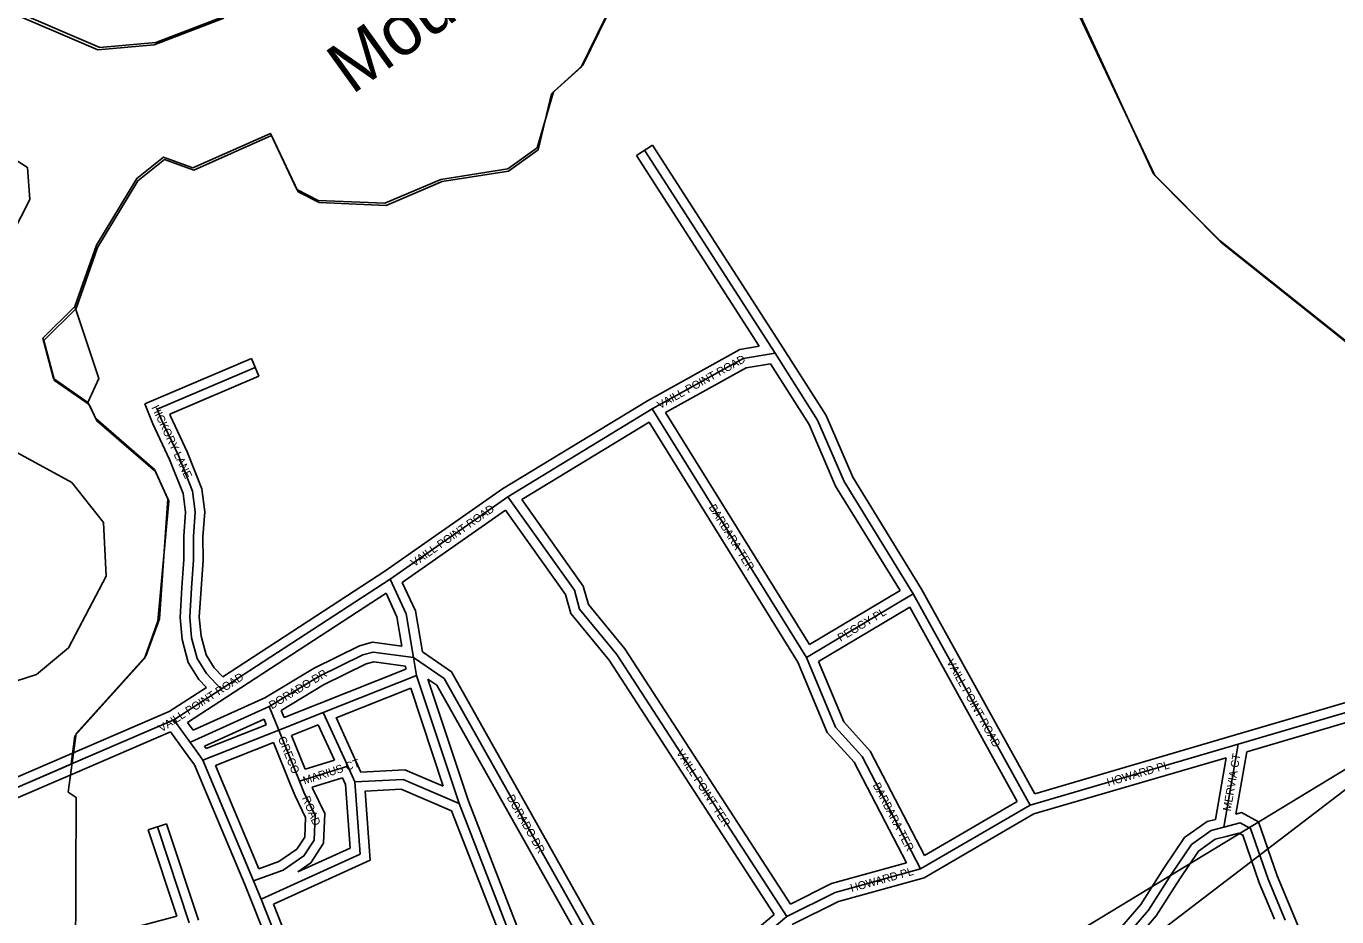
# Model space of a CAD drawing. Extents: x 418523 to 616617, y 1878279 to 2196743.
# Drawn here: x 555777 to 559871, y 1994795 to 1997576 of the extents above; entities that cross this region are included whole.
import ezdxf

# ---------------------------------------------------------------- set-up
doc = ezdxf.new("R2010")
doc.units = 0
for name, color, linetype in [('Level 1', 7, 'Continuous'), ('Level 31', 7, 'Continuous'), ('Level 32', 7, 'Continuous'), ('Level 34', 7, 'Continuous'), ('Level 41', 7, 'Continuous'), ('Level 5', 7, 'Continuous'), ('Level 8', 7, 'Continuous')]:
    doc.layers.add(name, color=color, linetype=linetype)

msp = doc.modelspace()

# ---------------------------------------------------------------- linework, layer by layer
at = {"layer": 'Level 1'}
for p, q in [((560305.329, 1995502.647), (551865.536, 1989061.971)), ((555819.668, 1992781.506), (560305.329, 1995502.647))]:
    msp.add_line(p, q, dxfattribs=at)
at = {"layer": 'Level 31'}
for p, q in [((558116.858, 1996554.434), (557708.853, 1997188.656)), ((556186.777, 1996380.361), (556492.507, 1996510.446)), ((557281.974, 1996106.467), (557732.69, 1996380.544)), ((558214.214, 1995603.936), (557732.69, 1996380.544)), ((556914.379, 1995849.263), (557281.974, 1996106.467)), ((556386.718, 1995505.583), (556914.379, 1995849.263)), ((558214.214, 1995603.936), (558548.349, 1995803.056)), ((558913.19, 1995143.505), (558548.349, 1995803.056)), ((556996.969, 1995548.658), (556987.605, 1995604.323)), ((556704.907, 1995432.715), (556996.969, 1995548.658)), ((557129.397, 1995148.277), (556996.969, 1995548.658)), ((556238.044, 1995409.255), (556386.718, 1995505.583)), ((556292.82, 1995341.489), (556536.568, 1995451.718)), ((556536.568, 1995451.718), (556566.494, 1995377.815)), ((556566.494, 1995377.815), (556704.907, 1995432.715)), ((556781.514, 1995265.225), (556704.907, 1995432.715)), ((555917.059, 1995270.85), (556238.044, 1995409.255)), ((556306.919, 1995314.516), (556238.044, 1995409.255)), ((556329.351, 1995283.907), (556566.494, 1995377.815)), ((556566.494, 1995377.815), (556631.072, 1995218.356)), ((556329.351, 1995283.907), (556306.919, 1995314.516)), ((558913.19, 1995143.505), (559563.47, 1995333.797)), ((559518.709, 1995074.627), (559563.47, 1995333.797)), ((555703.702, 1995178.701), (555917.059, 1995270.85)), ((556487.839, 1994906.727), (556329.351, 1995283.907)), ((556631.072, 1995218.356), (556781.514, 1995265.225)), ((556804.213, 1995215.706), (556781.514, 1995265.225)), ((557402.456, 1994447.136), (557129.397, 1995148.277)), ((558570.804, 1994944.401), (558913.19, 1995143.505)), ((556286.426, 1994775.268), (556187.032, 1995075.919)), ((556511.47, 1994849.932), (556487.839, 1994906.727)), ((556639.974, 1994524.11), (556511.47, 1994849.932)), ((557944.891, 1994620.963), (558153.707, 1994795.324))]:
    msp.add_line(p, q, dxfattribs=at)
for points in [[(558116.858, 1996554.434), (558016.607, 1996537.974), (557732.69, 1996380.544)], [(558548.349, 1995803.056), (558332.377, 1996153.835), (558249.487, 1996345.704), (558116.858, 1996554.434)], [(556386.718, 1995505.583), (556340.55, 1995554.076), (556311.503, 1995601.066), (556293.919, 1995665.481), (556288.069, 1995730.228), (556293.709, 1995821.128), (556299.655, 1995909.116), (556299.538, 1995982.576), (556305.454, 1996058.928), (556296.75, 1996123.683), (556252.974, 1996235.081), (556200.32, 1996346.505), (556186.777, 1996380.361)], [(558153.707, 1994795.324), (557622.5, 1995613.885), (557506.182, 1995755.661), (557489.532, 1995814.255), (557281.974, 1996106.467)], [(556987.605, 1995604.323), (556964.189, 1995740.758), (556914.379, 1995849.263)], [(556536.568, 1995451.718), (556691.575, 1995545.121), (556828.753, 1995612.753), (556861.122, 1995621.394), (556987.605, 1995604.323)], [(556987.605, 1995604.323), (557083.198, 1995538.606), (557580.287, 1994654.67)], [(558570.804, 1994944.401), (558388.441, 1995295.09), (558305.283, 1995386.953), (558214.214, 1995603.936)], [(559563.47, 1995333.797), (560406.702, 1995581.42), (560652.247, 1995618.599)], [(557129.397, 1995148.277), (556954.549, 1995223.662), (556804.213, 1995215.706)], [(556631.072, 1995218.356), (556644.615, 1995184.136), (556679.934, 1995110.581), (556676.873, 1995034.222), (556644.709, 1994984.488), (556580.531, 1994940.296), (556487.839, 1994906.727)], [(556511.47, 1994849.932), (556820.411, 1994990.558), (556804.213, 1995215.706)], [(558630.101, 1994225.293), (558600.92, 1994342.832), (558601.154, 1994430.836), (558627.314, 1994489.68), (558726.691, 1994533.781), (558878.989, 1994562.834), (559039.943, 1994627.501), (559192.063, 1994709.65), (559282.722, 1994815.235), (559355.961, 1994929.594), (559417.406, 1995020.709), (559478.726, 1995064.55), (559518.709, 1995074.627)], [(559518.709, 1995074.627), (559569.484, 1995087.949), (559601.784, 1995070.408), (559657.181, 1994911.708), (559710.122, 1994783.925)], [(558153.707, 1994795.324), (558303.907, 1994870.2), (558570.804, 1994944.401)]]:
    msp.add_lwpolyline(points, dxfattribs=at)
at = {"layer": 'Level 32'}
for p, q in [((557683.622, 1997172.424), (557734.084, 1997204.886)), ((558142.089, 1996570.665), (557734.084, 1997204.886)), ((558066.904, 1996576.634), (557683.622, 1997172.424)), ((556148.019, 1996396.473), (556480.761, 1996538.051)), ((556480.761, 1996538.051), (556504.254, 1996482.84)), ((556225.535, 1996364.247), (556504.254, 1996482.84)), ((557265.564, 1996131.599), (557717.617, 1996406.489)), ((558224.178, 1995644.797), (557774.787, 1996369.581)), ((557325.09, 1996097.572), (557722.866, 1996339.457)), ((558187.469, 1995590.14), (557722.866, 1996339.456)), ((556897.589, 1995874.128), (557265.564, 1996131.599)), ((556952.088, 1995839.031), (557274.766, 1996064.807)), ((556391.246, 1995544.335), (556897.589, 1995874.128)), ((556403.092, 1995480.445), (556901.62, 1995805.148)), ((558224.178, 1995644.797), (558506.846, 1995813.246)), ((558927.816, 1995179.043), (558574.264, 1995818.19)), ((558251.965, 1995591.509), (558537.094, 1995761.425)), ((558872.725, 1995154.676), (558537.095, 1995761.424)), ((556693.838, 1995460.599), (556963.362, 1995567.594)), ((556963.362, 1995567.594), (556961.688, 1995577.547)), ((556223.849, 1995435.804), (556340.05, 1995511.092)), ((556745.323, 1995416.479), (556978.475, 1995509.036)), ((557079.939, 1995202.271), (556978.475, 1995509.036)), ((557157.636, 1995158.437), (557032.381, 1995537.136)), ((556280.925, 1995401.291), (556403.031, 1995480.406)), ((556298.574, 1995377.015), (556522.589, 1995478.321)), ((555905.181, 1995298.397), (556223.849, 1995435.804)), ((556573.989, 1995439.239), (556583.122, 1995416.683)), ((556583.122, 1995416.683), (556693.846, 1995460.601)), ((556298.574, 1995377.015), (556280.925, 1995401.291)), ((556334.622, 1995327.467), (556520.481, 1995411.517)), ((556339.852, 1995320.332), (556527.34, 1995394.576)), ((556520.481, 1995411.517), (556527.34, 1995394.576)), ((556605.644, 1995361.068), (556689.479, 1995394.321)), ((556740.059, 1995283.732), (556689.479, 1995394.32)), ((556822.959, 1995246.739), (556745.323, 1995416.48)), ((555928.939, 1995243.301), (556227.889, 1995372.205)), ((556282.653, 1995296.875), (556227.889, 1995372.204)), ((556605.644, 1995361.067), (556648.514, 1995255.211)), ((558927.816, 1995179.043), (559555.044, 1995362.591)), ((556334.622, 1995327.467), (556339.852, 1995320.332)), ((556368.876, 1995267.291), (556549.862, 1995338.96)), ((556549.863, 1995338.96), (556603.266, 1995207.095)), ((559556.212, 1995115.482), (559589.854, 1995310.276)), ((555691.808, 1995206.241), (555905.164, 1995298.391)), ((556303.064, 1995269.025), (556282.72, 1995296.781)), ((556460.14, 1994895.203), (556303.064, 1995269.025)), ((556504.447, 1994944.649), (556368.876, 1995267.291)), ((556648.514, 1995255.211), (556740.059, 1995283.732)), ((558925.119, 1995115.735), (559525.72, 1995291.49)), ((559492.467, 1995098.951), (559525.72, 1995291.49)), ((555715.598, 1995151.158), (555928.955, 1995243.307)), ((556670.868, 1995199.331), (556765.241, 1995228.731)), ((556774.679, 1995208.138), (556765.241, 1995228.731)), ((557414.431, 1994499.061), (557157.636, 1995158.436)), ((558582.913, 1994986.145), (558872.725, 1995154.676)), ((557361.314, 1994470.109), (557105.996, 1995125.696)), ((558582.554, 1994916.529), (558925.119, 1995115.736)), ((556158.549, 1995066.502), (556215.517, 1995085.336)), ((556247.922, 1994796.16), (556158.549, 1995066.502)), ((556315.062, 1994784.212), (556215.517, 1995085.336)), ((556483.664, 1994838.665), (556460.14, 1994895.203)), ((556599.622, 1994544.656), (556483.664, 1994838.665)), ((556667.883, 1994535.116), (556549.834, 1994834.431)), ((556028.403, 1994738.414), (556247.922, 1994796.16)), ((557925.663, 1994643.991), (558114.063, 1994801.303))]:
    msp.add_line(p, q, dxfattribs=at)
for points in [[(558066.904, 1996576.634), (558006.611, 1996566.735), (557717.617, 1996406.49)], [(558574.264, 1995818.189), (558359.059, 1996167.721), (558276.084, 1996359.786), (558142.179, 1996570.523)], [(558102.165, 1996521.618), (558026.604, 1996509.212), (557774.788, 1996369.581)], [(558506.846, 1995813.246), (558305.694, 1996139.949), (558222.89, 1996331.622), (558102.164, 1996521.618)], [(556340.05, 1995511.093), (556316.671, 1995535.648), (556283.703, 1995588.981), (556264.279, 1995660.141), (556257.985, 1995729.805), (556263.77, 1995823.068), (556269.653, 1995910.106), (556269.535, 1995983.712), (556275.297, 1996058.079), (556267.501, 1996116.09), (556225.419, 1996223.173), (556172.804, 1996334.513), (556148.019, 1996396.473)], [(556391.246, 1995544.335), (556364.429, 1995572.503), (556339.302, 1995613.151), (556323.56, 1995670.823), (556318.154, 1995730.652), (556323.647, 1995819.187), (556329.658, 1995908.128), (556329.54, 1995981.44), (556335.61, 1996059.776), (556326, 1996131.277), (556280.529, 1996246.989), (556227.835, 1996358.496), (556225.535, 1996364.248)], [(558164.294, 1994834.121), (557646.755, 1995631.62), (557533.334, 1995769.865), (557516.979, 1995827.419), (557325.089, 1996097.572)], [(558114.063, 1994801.303), (557598.245, 1995596.15), (557479.029, 1995741.457), (557462.084, 1995801.09), (557274.766, 1996064.807)], [(557015.033, 1995621.873), (556993.094, 1995749.704), (556952.088, 1995839.031)], [(556951.126, 1995639.519), (556935.286, 1995731.811), (556901.62, 1995805.148)], [(556522.589, 1995478.321), (556677.174, 1995571.471), (556818.148, 1995640.974), (556859.184, 1995651.928), (556951.126, 1995639.519)], [(559555.017, 1995362.583), (560400.199, 1995610.777), (560647.755, 1995648.261)], [(556573.989, 1995439.239), (556705.976, 1995518.773), (556839.358, 1995584.532), (556863.059, 1995590.86), (556961.688, 1995577.548)], [(557015.033, 1995621.873), (557105.933, 1995559.383), (557605.907, 1994670.317)], [(558582.912, 1994986.145), (558413.275, 1995312.359), (558330.964, 1995403.288), (558251.966, 1995591.509)], [(558527.115, 1994963.392), (558363.606, 1995277.821), (558279.603, 1995370.618), (558187.469, 1995590.141)], [(559589.854, 1995310.276), (560413.204, 1995552.061), (560620.784, 1995583.491)], [(557032.381, 1995537.136), (557060.463, 1995517.83), (557545.422, 1994655.464)], [(557079.939, 1995202.271), (556959.977, 1995253.992), (556822.959, 1995246.739)], [(556603.266, 1995207.095), (556617.111, 1995172.108), (556649.658, 1995104.325), (556647.224, 1995043.623), (556622.766, 1995005.804), (556566.691, 1994967.191), (556504.447, 1994944.649)], [(556549.834, 1994834.431), (556851.833, 1994971.898), (556836.332, 1995187.361)], [(556625.342, 1994934.727), (556788.99, 1995009.218), (556774.679, 1995208.138)], [(556670.868, 1995199.331), (556672.12, 1995196.164), (556710.209, 1995116.838), (556706.521, 1995024.821), (556666.652, 1994963.172), (556625.342, 1994934.727)], [(557105.996, 1995125.696), (556949.121, 1995193.332), (556836.332, 1995187.361)], [(559556.212, 1995115.482), (559573.361, 1995119.982), (559626.289, 1995091.24), (559685.224, 1994922.401), (559737.839, 1994795.408)], [(558594.174, 1994245.501), (558570.909, 1994339.203), (558571.169, 1994437.243), (558604.59, 1994512.419), (558717.679, 1994562.604), (558870.507, 1994591.758), (559027.182, 1994654.706), (559172.92, 1994733.407), (559258.592, 1994833.184), (559330.889, 1994946.073), (559395.557, 1995041.967), (559465.893, 1995092.255), (559492.467, 1995098.951)], [(558658.696, 1994234.626), (558630.931, 1994346.461), (558631.138, 1994424.431), (558650.038, 1994466.941), (558735.704, 1994504.959), (558887.472, 1994533.911), (559052.704, 1994600.297), (559211.205, 1994685.892), (559306.852, 1994797.286), (559381.034, 1994913.115), (559439.255, 1994999.451), (559491.559, 1995036.846), (559526.042, 1995045.536)], [(559526.042, 1995045.536), (559565.607, 1995055.916), (559577.28, 1995049.576), (559629.138, 1994901.014), (559676.411, 1994786.913)], [(558164.294, 1994834.121), (558293.098, 1994898.333), (558527.115, 1994963.392)], [(558170.239, 1994770.041), (558314.716, 1994842.066), (558582.555, 1994916.528)], [(559737.849, 1994795.383), (559784.794, 1994681.782), (559888.607, 1994386.665)]]:
    msp.add_lwpolyline(points, dxfattribs=at)
at = {"layer": 'Level 5'}
for points in [[(555382.932, 1997778.251), (556007.282, 1997509.462), (556182.405, 1997525.575), (556399.409, 1997608.22), (556666.862, 1997815.778), (556883.965, 1997931.773), (557151.934, 1998297.715), (557427.27, 1998371.861)], [(558901.532, 1997975.28), (558801.719, 1998042.27), (558460.289, 1998151.748), (558201.703, 1998102.584), (558068.051, 1998027.981), (557884, 1997820.163), (557641.887, 1997712.578), (557515.999, 1997454.571), (557424.038, 1997371.497), (557373.459, 1997196.602), (557281.529, 1997130.21), (557073.024, 1997097.516), (556897.701, 1997023.072), (556689.326, 1997032.07), (556622.764, 1997065.64), (556539.959, 1997240.963), (556297.845, 1997133.377), (556206.273, 1997167.017), (556122.682, 1997100.585), (555996.952, 1996892.598), (555929.634, 1996701.063)], [(559988.924, 1996521.23), (559506.655, 1996906.233), (559298.897, 1997115.335), (558901.532, 1997975.28)], [(554566.147, 1995254.952), (555091.569, 1995319.941), (555809.242, 1995551.035), (555909.543, 1995634.078), (556026.961, 1995858.795), (556019.188, 1996025.528), (555919.544, 1996150.9), (555611.654, 1996318.64), (555562.02, 1996443.842), (555562.517, 1996593.896), (555788.994, 1997034.979), (555780.993, 1997135.041), (555714.43, 1997176.951), (555514.515, 1997219.29)], [(555970.37, 1996400.826), (555862.226, 1996476.206), (555829.314, 1996601.349), (555929.634, 1996701.063)], [(555970.37, 1996400.826), (556003.949, 1996475.748), (555929.634, 1996701.063)], [(555933.668, 1995367.242), (556151.199, 1995608.281), (556193.268, 1995724.863), (556219.482, 1996099.932), (556178.099, 1996191.764), (555995.222, 1996350.736), (555970.37, 1996400.826)], [(557158.13, 1990830.588), (557254.177, 1990874.133), (557008.91, 1992737.795), (556934.664, 1992971.439), (556851.719, 1993105.091), (556768.845, 1993263.774), (556478.152, 1993598.138), (556236.794, 1993715.637), (556020.964, 1993999.791), (555963.06, 1994141.674), (555956.192, 1994591.864), (555931.35, 1994650.316), (555933.051, 1995167.177), (555908.07, 1995183.907), (555933.668, 1995367.242)]]:
    msp.add_lwpolyline(points, dxfattribs=at)
at = {"layer": 'Level 8'}
for points in [[(558896.412, 1997969.22), (559302.437, 1997110.205), (559509.445, 1996901.203), (559992.464, 1996516.2)], [(556394.359, 1997601.18), (556177.355, 1997518.175), (556001.352, 1997502.172), (555377.332, 1997770.171)], [(555703.385, 1995179.115), (555917.389, 1995271.12), (555929.388, 1995360.121), (556147.389, 1995601.13), (556188.388, 1995718.133), (556223.382, 1996092.142), (556181.379, 1996185.144), (555998.372, 1996343.146), (555974.37, 1996394.146), (555865.367, 1996469.146), (555832.364, 1996594.149), (555933.364, 1996694.153), (556000.363, 1996885.158), (556126.362, 1997093.165), (556209.363, 1997160.167), (556301.365, 1997126.167), (556543.369, 1997234.173), (556626.374, 1997059.17), (556692.376, 1997025.17), (556901.382, 1997016.172), (557076.384, 1997091.176), (557284.389, 1997123.18), (557376.389, 1997190.182), (557418.388, 1997365.187), (557510.389, 1997448.19), (557636.387, 1997706.197)]]:
    msp.add_lwpolyline(points, dxfattribs=at)

# ---------------------------------------------------------------- texts
at = {"layer": 'Level 34'}
for s, rotation, p in [('VAILL POINT ROAD', 29.007317, (557757.169, 1996379.826)), ('HICKORY LANE', 295.292803, (556168.114, 1996385.406)), ('BARBARA TER', 301.799383, (557908.307, 1996073.588)), ('VAILL POINT ROAD', 34.979522, (556989.599, 1995886.641)), ('PEGGY PL', 30.791108, (558321.121, 1995653.096)), ('VAILL POINT ROAD', 298.948761, (558651.457, 1995590.841)), ('VAILL POINT ROAD', 32.939183, (556200.625, 1995370.119)), ('DORADO DR', 31.071289, (556544.851, 1995442.117)), ('GRECO', 292.0461, (556563.205, 1995352.167)), ('VAILL POINT TER', 302.980711, (557806.636, 1995307.182)), ('MERVIA CT', 80.20015, (559539.737, 1995122.942)), ('MARIUS CT', 18.075222, (556646.511, 1995207.463)), ('HOWARD PL', 16.310425, (559157.049, 1995201.843)), ('BARBARA TER', 297.474269, (558420.799, 1995205.776)), ('ROAD', 292.0461, (556638.661, 1995165.855)), ('DORADO DR', 299.350633, (557277.544, 1995167.516)), ('HOWARD PL', 15.536158, (558355.584, 1994871.595))]:
    msp.add_text(s, height=25, rotation=rotation, dxfattribs=at).set_placement(p)
at = {"layer": 'Level 41'}
msp.add_text('Moultrie Creek', height=160, rotation=35.748917, dxfattribs=at).set_placement((556794.794, 1997360.196))

doc.saveas('drawing.dxf')
